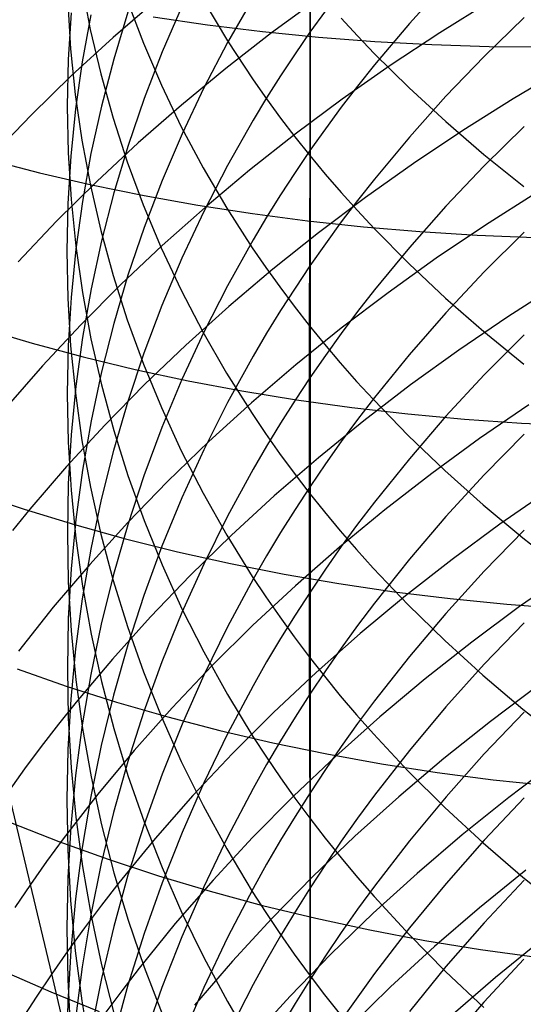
# Model space of a CAD drawing. Extents: x -383 to 1849, y -1185 to -529.
# Tile 471 of 656: x 438.68 to 442.73, y -1089.02 to -1081.11. Entities that reach past the tile are written whole.
import ezdxf

# ---------------------------------------------------------------- set-up
doc = ezdxf.new("R2010")
doc.units = 0
doc.layers.add('PREDEFINITO', color=7, linetype='CONTINUOUS')

msp = doc.modelspace()

# ---------------------------------------------------------------- linework, layer by layer
at = {"layer": 'PREDEFINITO'}
for p, q in [((441.0145, -1080.2364, 625.2765), (441.0143, -1081.2119, 624.0088)), ((439.1822, -1080.8331, 638.8597), (439.2505, -1081.1912, 639.1891)), ((441.014, -1080.8087, 646.5487), (441.0134, -1082.2033, 645.2654)), ((442.1059, -1080.8182, 621.83), (441.8118, -1081.1426, 622.0452)), ((440.5576, -1080.9343, 625.7802), (440.352, -1081.293, 626.0391)), ((441.0845, -1080.9391, 533.2132), (440.7064, -1081.2169, 533.0699)), ((439.0696, -1080.9766, 636.6041), (439.0922, -1081.3449, 636.9297)), ((439.7814, -1080.9533, 531.5343), (439.4348, -1081.253, 531.3628)), ((439.5473, -1080.9579, 641.4505), (439.6764, -1081.2992, 641.7771)), ((439.9868, -1081.001, 627.8516), (439.8269, -1081.3703, 628.1295)), ((440.1616, -1080.9612, 644.0288), (440.3517, -1081.2798, 644.346)), ((442.4604, -1080.9644, 534.8154), (442.0553, -1081.217, 534.6999)), ((439.096, -1081.0558, 634.3678), (439.0732, -1081.4307, 634.6863)), ((439.2537, -1081.0718, 632.1519), (439.185, -1081.4488, 632.4596)), ((439.5527, -1081.052, 629.9795), (439.4386, -1081.4275, 630.2739)), ((439.7559, -1081.089, 496.2539), (440.1919, -1081.1525, 496.037)), ((441.1379, -1081.0394, 623.8892), (441.0141, -1081.2119, 624.0086)), ((441.2649, -1081.0987, 646.8491), (441.3959, -1081.2413, 646.9968)), ((442.7336, -1081.0941, 620.1505), (442.4133, -1081.4058, 620.3485)), ((440.1919, -1081.1525, 496.037), (440.6339, -1081.2064, 495.8309)), ((441.8118, -1081.1426, 622.0452), (441.5315, -1081.4749, 622.2657)), ((439.4348, -1081.253, 531.3628), (439.1, -1081.5606, 531.1833)), ((439.2505, -1081.1912, 639.1891), (439.3339, -1081.5473, 639.5168)), ((440.7064, -1081.2169, 533.0699), (440.3385, -1081.5033, 532.9186)), ((440.6339, -1081.2064, 495.8309), (441.0814, -1081.2508, 495.636)), ((441.0141, -1081.2119, 624.0086), (440.8941, -1081.3862, 624.1293)), ((441.0143, -1081.2119, 624.0088), (441.0142, -1082.1629, 622.7223)), ((441.0814, -1081.2508, 495.636), (441.5341, -1081.2855, 495.4525)), ((441.3959, -1081.2413, 646.9968), (441.5305, -1081.3824, 647.1429)), ((442.0553, -1081.217, 534.6999), (441.659, -1081.4792, 534.5762)), ((439.6764, -1081.2992, 641.7771), (439.8208, -1081.6369, 642.1003)), ((440.352, -1081.293, 626.0391), (440.1617, -1081.6574, 626.3022)), ((440.3517, -1081.2798, 644.346), (440.5571, -1081.5932, 644.658)), ((441.5341, -1081.2855, 495.4525), (441.9916, -1081.3103, 495.2807)), ((441.9916, -1081.3103, 495.2807), (442.4532, -1081.3253, 495.121)), ((442.4532, -1081.3253, 495.121), (442.9187, -1081.3301, 494.9736)), ((439.0922, -1081.3449, 636.9297), (439.13, -1081.7124, 637.2546)), ((439.8269, -1081.3703, 628.1295), (439.6823, -1081.7441, 628.4107)), ((440.8941, -1081.3862, 624.1293), (440.778, -1081.5622, 624.2511)), ((441.5305, -1081.3824, 647.1429), (441.8103, -1081.6595, 647.4299)), ((442.4133, -1081.4058, 620.3485), (442.1059, -1081.726, 620.5519)), ((439.0732, -1081.4307, 634.6863), (439.0656, -1081.8061, 635.0052)), ((439.185, -1081.4488, 632.4596), (439.1315, -1081.8275, 632.7687)), ((439.4386, -1081.4275, 630.2739), (439.3396, -1081.806, 630.5706)), ((441.659, -1081.4792, 534.5762), (441.2722, -1081.7507, 534.4445)), ((441.5315, -1081.4749, 622.2657), (441.3966, -1081.6441, 622.3779)), ((439.1, -1081.5606, 531.1833), (438.7774, -1081.8757, 530.9959)), ((439.3339, -1081.5473, 639.5168), (439.4326, -1081.901, 639.8422)), ((440.3385, -1081.5033, 532.9186), (439.9815, -1081.7982, 532.7592)), ((440.778, -1081.5622, 624.2511), (440.6656, -1081.7399, 624.3741)), ((443.0579, -1081.5008, 536.1562), (442.6449, -1081.7457, 536.0517)), ((439.8208, -1081.6369, 642.1003), (439.9804, -1081.9707, 642.4198)), ((440.5571, -1081.5932, 644.658), (440.6654, -1081.7479, 644.8121)), ((441.3966, -1081.6441, 622.3779), (441.2654, -1081.8151, 622.4913)), ((439.13, -1081.7124, 637.2546), (439.183, -1082.0786, 637.5784)), ((440.1617, -1081.6574, 626.3022), (439.9866, -1082.0272, 626.5692)), ((441.8103, -1081.6595, 647.4299), (442.1039, -1081.93, 647.71)), ((442.1059, -1081.726, 620.5519), (441.8118, -1082.0545, 620.7606)), ((439.0656, -1081.8061, 635.0052), (439.0732, -1082.1814, 635.3241)), ((439.3396, -1081.806, 630.5706), (439.2559, -1082.1871, 630.8693)), ((439.6823, -1081.7441, 628.4107), (439.553, -1082.1218, 628.695)), ((439.9815, -1081.7982, 532.7592), (439.6357, -1082.1012, 532.5919)), ((440.6656, -1081.7399, 624.3741), (440.557, -1081.9193, 624.4983)), ((440.6654, -1081.7479, 644.8121), (440.7776, -1081.9012, 644.9647)), ((441.2722, -1081.7507, 534.4445), (440.8952, -1082.0313, 534.3047)), ((442.6449, -1081.7457, 536.0517), (442.2403, -1082.0005, 535.9392)), ((438.7774, -1081.8757, 530.9959), (438.4675, -1082.1981, 530.8007)), ((439.1315, -1081.8275, 632.7687), (439.0932, -1082.2075, 633.0788)), ((441.2654, -1081.8151, 622.4913), (441.1379, -1081.9881, 622.6061)), ((439.4326, -1081.901, 639.8422), (439.5465, -1082.2519, 640.165)), ((439.9804, -1081.9707, 642.4198), (440.1552, -1082.3001, 642.7351)), ((440.557, -1081.9193, 624.4983), (440.3513, -1082.2827, 624.7499)), ((440.7776, -1081.9012, 644.9647), (440.8936, -1082.053, 645.1158)), ((442.1039, -1081.93, 647.71), (442.4109, -1082.1936, 647.983)), ((442.7336, -1081.9689, 618.8667), (442.4133, -1082.2844, 619.0585)), ((439.9866, -1082.0272, 626.5692), (439.8268, -1082.4019, 626.8398)), ((440.8952, -1082.0313, 534.3047), (440.5285, -1082.3206, 534.1571)), ((441.1379, -1081.9881, 622.6061), (441.0141, -1082.1629, 622.722)), ((442.2403, -1082.0005, 535.9392), (441.8447, -1082.2651, 535.8188)), ((439.183, -1082.0786, 637.5784), (439.2513, -1082.4433, 637.9007)), ((439.6357, -1082.1012, 532.5919), (439.3018, -1082.4122, 532.4168)), ((439.553, -1082.1218, 628.695), (439.4389, -1082.5031, 628.9819)), ((440.8936, -1082.053, 645.1158), (441.0134, -1082.2033, 645.2654)), ((441.8118, -1082.0545, 620.7606), (441.5315, -1082.3912, 620.9745)), ((439.0932, -1082.2075, 633.0788), (439.0702, -1082.5883, 633.3897)), ((439.0732, -1082.1814, 635.3241), (439.096, -1082.5563, 635.6426)), ((439.2559, -1082.1871, 630.8693), (439.1874, -1082.5704, 631.1698)), ((441.0141, -1082.1629, 622.722), (440.8941, -1082.3395, 622.8392)), ((441.0134, -1082.2033, 645.2654), (441.0067, -1083.5663, 643.9468)), ((441.0134, -1082.2033, 645.2654), (441.1369, -1082.3521, 645.4135)), ((441.0142, -1082.1629, 622.7223), (441.0142, -1083.088, 621.4174)), ((442.4109, -1082.1936, 647.983), (442.7306, -1082.45, 648.2486)), ((438.4342, -1082.2358, 498.4501), (438.843, -1082.3408, 498.1962)), ((439.5465, -1082.2519, 640.165), (439.6757, -1082.5996, 640.4848)), ((440.3513, -1082.2827, 624.7499), (440.1608, -1082.652, 625.0055)), ((441.8447, -1082.2651, 535.8188), (441.4585, -1082.5391, 535.6905)), ((442.4133, -1082.2844, 619.0585), (442.1059, -1082.6086, 619.2556)), ((438.843, -1082.3408, 498.1962), (439.2596, -1082.4368, 497.9518)), ((440.1552, -1082.3001, 642.7351), (440.3452, -1082.6248, 643.0458)), ((440.5285, -1082.3206, 534.1571), (440.1727, -1082.6185, 534.0017)), ((440.8941, -1082.3395, 622.8392), (440.7779, -1082.5179, 622.9576)), ((441.1369, -1082.3521, 645.4135), (441.2642, -1082.4992, 645.56)), ((439.3018, -1082.4122, 532.4168), (438.9801, -1082.7308, 532.234)), ((439.2513, -1082.4433, 637.9007), (439.3348, -1082.8058, 638.2212)), ((439.2596, -1082.4368, 497.9518), (439.6835, -1082.5234, 497.7172)), ((439.8268, -1082.4019, 626.8398), (439.6822, -1082.7811, 627.1135)), ((441.5315, -1082.3912, 620.9745), (441.3966, -1082.5625, 621.0834)), ((439.4389, -1082.5031, 628.9819), (439.34, -1082.8874, 629.2711)), ((439.6835, -1082.5234, 497.7172), (440.1143, -1082.6007, 497.4927)), ((440.7779, -1082.5179, 622.9576), (440.6656, -1082.698, 623.077)), ((441.2642, -1082.4992, 645.56), (441.3952, -1082.6448, 645.7049)), ((442.8263, -1082.5041, 537.3021), (442.4222, -1082.7611, 537.1927)), ((439.0702, -1082.5883, 633.3897), (439.0623, -1082.9696, 633.7008)), ((439.096, -1082.5563, 635.6426), (439.1341, -1082.9304, 635.9605)), ((439.1874, -1082.5704, 631.1698), (439.1342, -1082.9554, 631.4716)), ((439.6757, -1082.5996, 640.4848), (439.82, -1082.9436, 640.8013)), ((440.1143, -1082.6007, 497.4927), (440.5515, -1082.6685, 497.2786)), ((441.4585, -1082.5391, 535.6905), (441.0822, -1082.8223, 535.5544)), ((441.3966, -1082.5625, 621.0834), (441.2654, -1082.7358, 621.1934)), ((440.1727, -1082.6185, 534.0017), (439.8282, -1082.9248, 533.8385)), ((440.1608, -1082.652, 625.0055), (439.9855, -1083.0268, 625.2649)), ((440.3452, -1082.6248, 643.0458), (440.5505, -1082.9443, 643.3516)), ((440.5515, -1082.6685, 497.2786), (440.9946, -1082.7266, 497.0751)), ((441.3952, -1082.6448, 645.7049), (441.5298, -1082.7887, 645.8482)), ((442.1059, -1082.6086, 619.2556), (441.8118, -1082.9412, 619.4578)), ((438.9801, -1082.7308, 532.234), (438.6711, -1083.057, 532.0436)), ((440.6656, -1082.698, 623.077), (440.557, -1082.8798, 623.1976)), ((440.9946, -1082.7266, 497.0751), (441.4433, -1082.7749, 496.8826)), ((441.2654, -1082.7358, 621.1934), (441.1379, -1082.9109, 621.3047)), ((442.4222, -1082.7611, 537.1927), (442.027, -1083.0279, 537.0756)), ((439.3348, -1082.8058, 638.2212), (439.4335, -1083.166, 638.5396)), ((439.6822, -1082.7811, 627.1135), (439.5528, -1083.1644, 627.3902)), ((441.0822, -1082.8223, 535.5544), (440.7164, -1083.1145, 535.4107)), ((441.4433, -1082.7749, 496.8826), (441.8971, -1082.8133, 496.7014)), ((441.5298, -1082.7887, 645.8482), (441.8097, -1083.0715, 646.1298)), ((441.8971, -1082.8133, 496.7014), (442.3555, -1082.8417, 496.5318)), ((442.3555, -1082.8417, 496.5318), (442.8182, -1082.8598, 496.374)), ((442.733, -1082.8178, 617.5654), (442.4128, -1083.1372, 617.751)), ((439.34, -1082.8874, 629.2711), (439.2563, -1083.2744, 629.5623)), ((440.557, -1082.8798, 623.1976), (440.3513, -1083.2481, 623.442)), ((441.1379, -1082.9109, 621.3047), (441.0141, -1083.088, 621.4172)), ((439.0623, -1082.9696, 633.7008), (439.0697, -1083.3509, 634.012)), ((439.1342, -1082.9554, 631.4716), (439.0962, -1083.3417, 631.7745)), ((439.1341, -1082.9304, 635.9605), (439.1873, -1083.3032, 636.2772)), ((439.8282, -1082.9248, 533.8385), (439.4955, -1083.2392, 533.6678)), ((439.82, -1082.9436, 640.8013), (439.9796, -1083.2836, 641.1141)), ((440.5505, -1082.9443, 643.3516), (440.6588, -1083.102, 643.5025)), ((441.8118, -1082.9412, 619.4578), (441.5315, -1083.2821, 619.665)), ((439.9855, -1083.0268, 625.2649), (439.8255, -1083.4065, 625.5278)), ((442.027, -1083.0279, 537.0756), (441.6413, -1083.3042, 536.9508)), ((441.8097, -1083.0715, 646.1298), (442.1033, -1083.3474, 646.4045)), ((440.7164, -1083.1145, 535.4107), (440.3613, -1083.4153, 535.2594)), ((440.6588, -1083.102, 643.5025), (440.771, -1083.2583, 643.652)), ((441.0141, -1083.088, 621.4172), (440.8941, -1083.2669, 621.5309)), ((441.0142, -1083.088, 621.4174), (441.0142, -1083.9875, 620.0941)), ((442.4128, -1083.1372, 617.751), (442.1055, -1083.4653, 617.9417)), ((439.4335, -1083.166, 638.5396), (439.5474, -1083.5232, 638.8554)), ((439.5528, -1083.1644, 627.3902), (439.4386, -1083.5512, 627.6695)), ((443.0072, -1083.2376, 538.5668), (442.603, -1083.4967, 538.4606)), ((439.4955, -1083.2392, 533.6678), (439.1751, -1083.5614, 533.4896)), ((439.1873, -1083.3032, 636.2772), (439.2558, -1083.6744, 636.5926)), ((439.2563, -1083.2744, 629.5623), (439.1878, -1083.6636, 629.8552)), ((439.9796, -1083.2836, 641.1141), (440.1544, -1083.6192, 641.4228)), ((440.3513, -1083.2481, 623.442), (440.1607, -1083.6224, 623.6902)), ((440.771, -1083.2583, 643.652), (440.8869, -1083.413, 643.8002)), ((440.8941, -1083.2669, 621.5309), (440.7779, -1083.4476, 621.6457)), ((441.6413, -1083.3042, 536.9508), (441.2655, -1083.59, 536.8186)), ((441.5315, -1083.2821, 619.665), (441.3966, -1083.4555, 619.7704)), ((439.0697, -1083.3509, 634.012), (439.0924, -1083.7317, 634.3229)), ((439.0962, -1083.3417, 631.7745), (439.0733, -1083.7289, 632.078)), ((442.1033, -1083.3474, 646.4045), (442.4102, -1083.6163, 646.6722)), ((439.8255, -1083.4065, 625.5278), (439.6806, -1083.7907, 625.7938)), ((440.3613, -1083.4153, 535.2594), (440.0177, -1083.7247, 535.1007)), ((440.7779, -1083.4476, 621.6457), (440.6656, -1083.63, 621.7616)), ((440.8869, -1083.413, 643.8002), (441.0067, -1083.5663, 643.9468)), ((441.3966, -1083.4555, 619.7704), (441.2654, -1083.6309, 619.8771)), ((442.1055, -1083.4653, 617.9417), (441.8115, -1083.802, 618.1374)), ((439.4386, -1083.5512, 627.6695), (439.3397, -1083.9411, 627.951)), ((439.5474, -1083.5232, 638.8554), (439.6766, -1083.8771, 639.1683)), ((442.603, -1083.4967, 538.4606), (442.2078, -1083.7657, 538.347)), ((438.3813, -1083.591, 499.9597), (438.7831, -1083.7099, 499.7006)), ((439.1751, -1083.5614, 533.4896), (438.8674, -1083.8912, 533.304)), ((440.1607, -1083.6224, 623.6902), (439.9854, -1084.0021, 623.9422)), ((440.1544, -1083.6192, 641.4228), (440.3444, -1083.9499, 641.727)), ((440.6656, -1083.63, 621.7616), (440.557, -1083.8142, 621.8786)), ((441.2655, -1083.59, 536.8186), (440.9001, -1083.8848, 536.6789)), ((441.0067, -1083.5663, 643.9468), (441.1302, -1083.718, 644.092)), ((441.0067, -1083.5663, 643.9468), (441.0069, -1086.2282, 641.2468)), ((441.2654, -1083.6309, 619.8771), (441.1379, -1083.8082, 619.9849)), ((442.4102, -1083.6163, 646.6722), (442.73, -1083.8781, 646.9328)), ((438.7831, -1083.7099, 499.7006), (439.193, -1083.8197, 499.4506)), ((439.1878, -1083.6636, 629.8552), (439.1346, -1084.0546, 630.1494)), ((439.2558, -1083.6744, 636.5926), (439.3395, -1084.0434, 636.9061)), ((442.7333, -1083.6424, 616.2479), (442.4131, -1083.9652, 616.4272)), ((439.0733, -1083.7289, 632.078), (439.0657, -1084.1166, 632.3819)), ((439.0924, -1083.7317, 634.3229), (439.1302, -1084.1118, 634.633)), ((439.6806, -1083.7907, 625.7938), (439.551, -1084.179, 626.0625)), ((440.0177, -1083.7247, 535.1007), (439.6858, -1084.0423, 534.9345)), ((441.1302, -1083.718, 644.092), (441.2575, -1083.868, 644.2356)), ((442.2078, -1083.7657, 538.347), (441.8221, -1084.0444, 538.226)), ((439.193, -1083.8197, 499.4506), (439.6106, -1083.9202, 499.21)), ((440.557, -1083.8142, 621.8786), (440.3513, -1084.1872, 622.1156)), ((441.1379, -1083.8082, 619.9849), (441.0141, -1083.9875, 620.0938)), ((441.2575, -1083.868, 644.2356), (441.3885, -1084.0164, 644.3776)), ((441.8115, -1083.802, 618.1374), (441.5313, -1084.1471, 618.338)), ((438.8674, -1083.8912, 533.304), (438.573, -1084.2284, 533.1111)), ((439.3397, -1083.9411, 627.951), (439.256, -1084.3338, 628.2345)), ((439.6106, -1083.9202, 499.21), (440.0355, -1084.0112, 498.979)), ((439.6766, -1083.8771, 639.1683), (439.821, -1084.2274, 639.4779)), ((440.3444, -1083.9499, 641.727), (440.5497, -1084.2754, 642.0265)), ((440.9001, -1083.8848, 536.6789), (440.5456, -1084.1884, 536.5319)), ((439.9854, -1084.0021, 623.9422), (439.8254, -1084.3869, 624.1974)), ((440.0355, -1084.0112, 498.979), (440.4672, -1084.0927, 498.7579)), ((441.0141, -1083.9875, 620.0938), (440.8941, -1084.1686, 620.204)), ((441.0142, -1083.9875, 620.0941), (441.0144, -1084.8612, 618.7534)), ((441.3885, -1084.0164, 644.3776), (441.5231, -1084.1632, 644.5181)), ((442.4131, -1083.9652, 616.4272), (442.1058, -1084.297, 616.6114)), ((439.1346, -1084.0546, 630.1494), (439.0966, -1084.4469, 630.4446)), ((439.3395, -1084.0434, 636.9061), (439.4384, -1084.4099, 637.2175)), ((439.6858, -1084.0423, 534.9345), (439.3663, -1084.3679, 534.7611)), ((440.4672, -1084.0927, 498.7579), (440.9053, -1084.1645, 498.547)), ((441.8221, -1084.0444, 538.226), (441.4464, -1084.3326, 538.0977)), ((439.0657, -1084.1166, 632.3819), (439.0734, -1084.5042, 632.6857)), ((439.1302, -1084.1118, 634.633), (439.1832, -1084.4905, 634.9421)), ((439.551, -1084.179, 626.0625), (439.4366, -1084.5709, 626.3338)), ((440.3513, -1084.1872, 622.1156), (440.1607, -1084.5663, 622.3564)), ((440.8941, -1084.1686, 620.204), (440.778, -1084.3516, 620.3152)), ((440.9053, -1084.1645, 498.547), (441.3494, -1084.2264, 498.3467)), ((441.5313, -1084.1471, 618.338), (441.3965, -1084.3226, 618.4401)), ((441.5231, -1084.1632, 644.5181), (441.8029, -1084.4516, 644.7941)), ((439.821, -1084.2274, 639.4779), (439.9806, -1084.5735, 639.7839)), ((440.5456, -1084.1884, 536.5319), (440.2025, -1084.5007, 536.3777)), ((441.3494, -1084.2264, 498.3467), (441.7989, -1084.2783, 498.1571)), ((442.771, -1084.2052, 539.7456), (442.3763, -1084.4764, 539.6353)), ((439.256, -1084.3338, 628.2345), (439.1875, -1084.7286, 628.5196)), ((440.5497, -1084.2754, 642.0265), (440.658, -1084.436, 642.1742)), ((441.4464, -1084.3326, 538.0977), (441.0811, -1084.63, 537.9622)), ((441.3965, -1084.3226, 618.4401), (441.2654, -1084.5002, 618.5433)), ((441.7989, -1084.2783, 498.1571), (442.2534, -1084.3201, 497.9787)), ((442.1058, -1084.297, 616.6114), (441.8117, -1084.6374, 616.8004)), ((442.2534, -1084.3201, 497.9787), (442.7126, -1084.3517, 497.8117)), ((439.3663, -1084.3679, 534.7611), (439.0595, -1084.7012, 534.5804)), ((439.4384, -1084.4099, 637.2175), (439.5525, -1084.7735, 637.5264)), ((439.8254, -1084.3869, 624.1974), (439.6805, -1084.7763, 624.4557)), ((440.778, -1084.3516, 620.3152), (440.6656, -1084.5363, 620.4274)), ((442.7126, -1084.3517, 497.8117), (443.1759, -1084.3728, 497.6564)), ((439.0966, -1084.4469, 630.4446), (439.0738, -1084.8401, 630.7404)), ((439.1832, -1084.4905, 634.9421), (439.2515, -1084.8675, 635.2499)), ((440.2025, -1084.5007, 536.3777), (439.8712, -1084.8213, 536.2163)), ((440.658, -1084.436, 642.1742), (440.7701, -1084.5952, 642.3207)), ((441.2654, -1084.5002, 618.5433), (441.138, -1084.6798, 618.6477)), ((441.8029, -1084.4516, 644.7941), (442.0966, -1084.7331, 645.0635)), ((442.3763, -1084.4764, 539.6353), (441.9912, -1084.7575, 539.518)), ((442.7336, -1084.4402, 614.9146), (442.4133, -1084.7664, 615.0875)), ((439.0734, -1084.5042, 632.6857), (439.0962, -1084.8914, 632.9893)), ((439.4366, -1084.5709, 626.3338), (439.3374, -1084.966, 626.6073)), ((439.9806, -1084.5735, 639.7839), (440.1554, -1084.9152, 640.0859)), ((440.1607, -1084.5663, 622.3564), (439.9854, -1084.951, 622.6008)), ((440.6656, -1084.5363, 620.4274), (440.557, -1084.7227, 620.5408)), ((441.0811, -1084.63, 537.9622), (440.7267, -1084.9364, 537.8196)), ((440.7701, -1084.5952, 642.3207), (440.8861, -1084.7529, 642.4657)), ((441.8117, -1084.6374, 616.8004), (441.5315, -1084.9863, 616.9941)), ((439.0595, -1084.7012, 534.5804), (438.766, -1085.0421, 534.3927)), ((439.1875, -1084.7286, 628.5196), (439.1343, -1085.1253, 628.806)), ((440.557, -1084.7227, 620.5408), (440.3513, -1085.1004, 620.7704)), ((441.138, -1084.6798, 618.6477), (441.0143, -1084.8612, 618.7532)), ((442.0966, -1084.7331, 645.0635), (442.4036, -1085.0075, 645.3261)), ((439.6805, -1084.7763, 624.4557), (439.5509, -1085.1698, 624.7168)), ((439.5525, -1084.7735, 637.5264), (439.6818, -1085.1337, 637.8324)), ((440.8861, -1084.7529, 642.4657), (441.0058, -1084.909, 642.6094)), ((441.9912, -1084.7575, 539.518), (441.616, -1085.0482, 539.3935)), ((442.4133, -1084.7664, 615.0875), (442.1059, -1085.1017, 615.2651)), ((439.0738, -1084.8401, 630.7404), (439.0663, -1085.2337, 631.0366)), ((439.0962, -1084.8914, 632.9893), (439.1343, -1085.2777, 633.2921)), ((439.2515, -1084.8675, 635.2499), (439.335, -1085.2425, 635.5559)), ((439.8712, -1084.8213, 536.2163), (439.5523, -1085.1501, 536.0478)), ((441.0143, -1084.8612, 618.7532), (440.8944, -1085.0446, 618.8598)), ((441.0144, -1084.8612, 618.7534), (441.0145, -1085.7084, 617.3953)), ((442.9332, -1084.8901, 541.0435), (442.539, -1085.1634, 540.9367)), ((438.3264, -1084.9098, 501.4937), (438.72, -1085.0425, 501.2306)), ((439.3374, -1084.966, 626.6073), (439.2535, -1085.3638, 626.8827)), ((439.9854, -1084.951, 622.6008), (439.8254, -1085.3407, 622.8484)), ((440.1554, -1084.9152, 640.0859), (440.3454, -1085.2519, 640.3836)), ((440.7267, -1084.9364, 537.8196), (440.3837, -1085.2515, 537.6699)), ((441.0058, -1084.909, 642.6094), (441.1294, -1085.0635, 642.7515)), ((438.766, -1085.0421, 534.3927), (438.6244, -1085.2152, 534.2962)), ((438.72, -1085.0425, 501.2306), (439.1221, -1085.166, 500.9761)), ((440.8944, -1085.0446, 618.8598), (440.7783, -1085.2299, 618.9675)), ((441.616, -1085.0482, 539.3935), (441.2514, -1085.3483, 539.2621)), ((441.5315, -1084.9863, 616.9941), (441.3967, -1085.1638, 617.0927)), ((442.4036, -1085.0075, 645.3261), (442.7234, -1085.2745, 645.5816)), ((439.1343, -1085.1253, 628.806), (439.0963, -1085.5233, 629.0933)), ((439.6818, -1085.1337, 637.8324), (439.8264, -1085.4902, 638.1353)), ((440.3513, -1085.1004, 620.7704), (440.1608, -1085.4842, 621.0037)), ((441.1294, -1085.0635, 642.7515), (441.2567, -1085.2163, 642.8921)), ((442.1059, -1085.1017, 615.2651), (441.8118, -1085.4457, 615.4473)), ((439.1221, -1085.166, 500.9761), (439.5324, -1085.2802, 500.7305)), ((439.5523, -1085.1501, 536.0478), (439.2462, -1085.4866, 535.8723)), ((439.5509, -1085.1698, 624.7168), (439.4365, -1085.567, 624.9803)), ((441.3967, -1085.1638, 617.0927), (441.2655, -1085.3433, 617.1924)), ((442.539, -1085.1634, 540.9367), (442.1544, -1085.4467, 540.8231)), ((442.7334, -1085.2114, 613.5657), (442.4131, -1085.5411, 613.7321)), ((439.0663, -1085.2337, 631.0366), (439.0739, -1085.6273, 631.3328)), ((439.1343, -1085.2777, 633.2921), (439.1875, -1085.6628, 633.5939)), ((439.335, -1085.2425, 635.5559), (439.4337, -1085.6149, 635.8598)), ((439.5324, -1085.2802, 500.7305), (439.9503, -1085.3849, 500.4942)), ((440.3837, -1085.2515, 537.6699), (440.0527, -1085.5752, 537.5133)), ((440.3454, -1085.2519, 640.3836), (440.5507, -1085.5832, 640.6765)), ((440.7783, -1085.2299, 618.9675), (440.666, -1085.4169, 619.0762)), ((441.2567, -1085.2163, 642.8921), (441.3876, -1085.3675, 643.0312)), ((442.7234, -1085.2745, 645.5816), (443.0556, -1085.534, 645.83)), ((439.2535, -1085.3638, 626.8827), (439.1848, -1085.7639, 627.1596)), ((439.8254, -1085.3407, 622.8484), (439.6805, -1085.7351, 623.099)), ((441.2514, -1085.3483, 539.2621), (440.8977, -1085.6575, 539.1237)), ((441.2655, -1085.3433, 617.1924), (441.1381, -1085.5249, 617.2932)), ((441.3876, -1085.3675, 643.0312), (441.5222, -1085.517, 643.1687)), ((439.9503, -1085.3849, 500.4942), (440.3756, -1085.48, 500.2673)), ((440.666, -1085.4169, 619.0762), (440.5575, -1085.6056, 619.1859)), ((441.8118, -1085.4457, 615.4473), (441.5315, -1085.7982, 615.634)), ((442.1544, -1085.4467, 540.8231), (441.7799, -1085.7397, 540.7025)), ((439.2462, -1085.4866, 535.8723), (438.9533, -1085.8308, 535.69)), ((439.0963, -1085.5233, 629.0933), (439.0734, -1085.9222, 629.3813)), ((439.8264, -1085.4902, 638.1353), (439.9861, -1085.8424, 638.4345)), ((440.1608, -1085.4842, 621.0037), (439.9855, -1085.8736, 621.2404)), ((440.3756, -1085.48, 500.2673), (440.8075, -1085.5653, 500.0502)), ((441.1381, -1085.5249, 617.2932), (441.0144, -1085.7084, 617.395)), ((441.5222, -1085.517, 643.1687), (441.8021, -1085.8109, 643.439)), ((439.4365, -1085.567, 624.9803), (439.3373, -1085.9674, 625.2459)), ((440.0527, -1085.5752, 537.5133), (439.734, -1085.907, 537.3499)), ((440.5575, -1085.6056, 619.1859), (440.352, -1085.9881, 619.4083)), ((440.5507, -1085.5832, 640.6765), (440.659, -1085.7467, 640.8211)), ((440.8075, -1085.5653, 500.0502), (441.2459, -1085.6407, 499.8432)), ((442.4131, -1085.5411, 613.7321), (442.1058, -1085.8799, 613.9031)), ((443.0907, -1085.5503, 542.3546), (442.697, -1085.8256, 542.2514)), ((439.0739, -1085.6273, 631.3328), (439.0968, -1086.0205, 631.6287)), ((439.1875, -1085.6628, 633.5939), (439.256, -1086.0461, 633.8944)), ((439.4337, -1085.6149, 635.8598), (439.5477, -1085.9843, 636.1613)), ((440.8977, -1085.6575, 539.1237), (440.5555, -1085.9756, 538.9786)), ((441.2459, -1085.6407, 499.8432), (441.6902, -1085.706, 499.6465)), ((439.1848, -1085.7639, 627.1596), (439.1313, -1086.1658, 627.4378)), ((439.6805, -1085.7351, 623.099), (439.5509, -1086.1337, 623.3523)), ((440.659, -1085.7467, 640.8211), (440.7712, -1085.9088, 640.9644)), ((441.0144, -1085.7084, 617.395), (440.8945, -1085.8938, 617.498)), ((441.0145, -1085.7084, 617.3953), (441.0143, -1086.5277, 616.0207)), ((441.7799, -1085.7397, 540.7025), (441.4158, -1086.0423, 540.5753)), ((441.6902, -1085.706, 499.6465), (442.1399, -1085.7612, 499.4605)), ((442.1399, -1085.7612, 499.4605), (442.5947, -1085.806, 499.2854)), ((438.9533, -1085.8308, 535.69), (438.812, -1086.0057, 535.5963)), ((439.9861, -1085.8424, 638.4345), (440.161, -1086.19, 638.7298)), ((441.5315, -1085.7982, 615.634), (441.3966, -1085.9775, 615.729)), ((441.8021, -1085.8109, 643.439), (442.0958, -1086.0976, 643.7029)), ((442.697, -1085.8256, 542.2514), (442.3129, -1086.1111, 542.1415)), ((442.5947, -1085.806, 499.2854), (443.054, -1085.8404, 499.1215)), ((439.0734, -1085.9222, 629.3813), (439.0659, -1086.3216, 629.6696)), ((439.734, -1085.907, 537.3499), (439.4282, -1086.2469, 537.1797)), ((439.9855, -1085.8736, 621.2404), (439.8255, -1086.2682, 621.4803)), ((440.7712, -1085.9088, 640.9644), (440.8871, -1086.0693, 641.1063)), ((440.8945, -1085.8938, 617.498), (440.7783, -1086.0811, 617.602)), ((442.1058, -1085.8799, 613.9031), (441.8117, -1086.2275, 614.0785)), ((438.812, -1086.0057, 535.5963), (438.6742, -1086.1824, 535.5009)), ((439.3373, -1085.9674, 625.2459), (439.2533, -1086.3705, 625.5133)), ((439.5477, -1085.9843, 636.1613), (439.6768, -1086.3503, 636.46)), ((440.352, -1085.9881, 619.4083), (440.1617, -1086.3767, 619.6342)), ((440.5555, -1085.9756, 538.9786), (440.2252, -1086.3024, 538.8267)), ((441.3966, -1085.9775, 615.729), (441.2654, -1086.1589, 615.8251)), ((442.7334, -1085.9555, 612.2031), (442.4132, -1086.2884, 612.3629)), ((439.0968, -1086.0205, 631.6287), (439.1349, -1086.4127, 631.9239)), ((439.256, -1086.0461, 633.8944), (439.3397, -1086.4272, 634.1932)), ((440.7783, -1086.0811, 617.602), (440.6661, -1086.2702, 617.707)), ((440.8871, -1086.0693, 641.1063), (441.0069, -1086.2282, 641.2468)), ((441.4158, -1086.0423, 540.5753), (441.0628, -1086.3542, 540.4413)), ((439.5509, -1086.1337, 623.3523), (439.4365, -1086.536, 623.6079)), ((441.2654, -1086.1589, 615.8251), (441.1379, -1086.3423, 615.9222)), ((442.3129, -1086.1111, 542.1415), (441.9388, -1086.4064, 542.025)), ((442.0958, -1086.0976, 643.7029), (442.4027, -1086.3771, 643.96)), ((439.1313, -1086.1658, 627.4378), (439.093, -1086.569, 627.717)), ((440.161, -1086.19, 638.7298), (440.3512, -1086.5325, 639.0209)), ((441.0069, -1086.2282, 641.2468), (441.1304, -1086.3855, 641.3858)), ((441.0069, -1086.2282, 641.2468), (441.0128, -1087.5257, 639.8646)), ((441.8117, -1086.2275, 614.0785), (441.5315, -1086.5837, 614.2583)), ((439.0659, -1086.3216, 629.6696), (439.0735, -1086.7209, 629.958)), ((439.4282, -1086.2469, 537.1797), (439.1357, -1086.5945, 537.0028)), ((439.8255, -1086.2682, 621.4803), (439.6806, -1086.6676, 621.7231)), ((440.2252, -1086.3024, 538.8267), (439.9074, -1086.6375, 538.6681)), ((440.6661, -1086.2702, 617.707), (440.5576, -1086.461, 617.813)), ((442.4132, -1086.2884, 612.3629), (442.1058, -1086.6304, 612.5272)), ((438.6622, -1086.3263, 502.7938), (439.057, -1086.464, 502.535)), ((439.2533, -1086.3705, 625.5133), (439.1846, -1086.776, 625.7823)), ((439.6768, -1086.3503, 636.46), (439.8212, -1086.7124, 636.7556)), ((440.1617, -1086.3767, 619.6342), (439.9867, -1086.7711, 619.8634)), ((441.0628, -1086.3542, 540.4413), (440.7212, -1086.6751, 540.3008)), ((441.1379, -1086.3423, 615.9222), (441.0141, -1086.5277, 616.0204)), ((441.1304, -1086.3855, 641.3858), (441.2577, -1086.5411, 641.5234)), ((442.4027, -1086.3771, 643.96), (442.7226, -1086.6492, 644.2102)), ((439.057, -1086.464, 502.535), (439.4603, -1086.5923, 502.2847)), ((439.1349, -1086.4127, 631.9239), (439.1882, -1086.8037, 632.2181)), ((439.3397, -1086.4272, 634.1932), (439.4386, -1086.8057, 634.4899)), ((440.5576, -1086.461, 617.813), (440.352, -1086.8477, 618.0277)), ((441.9388, -1086.4064, 542.025), (441.5753, -1086.7114, 541.902)), ((442.847, -1086.46, 543.5793), (442.4634, -1086.7476, 543.4732)), ((439.4365, -1086.536, 623.6079), (439.3373, -1086.9415, 623.8655)), ((440.3512, -1086.5325, 639.0209), (440.5565, -1086.8696, 639.3072)), ((441.0141, -1086.5277, 616.0204), (440.8942, -1086.715, 616.1197)), ((441.0143, -1086.5277, 616.0207), (441.0145, -1087.3211, 614.6307)), ((441.2577, -1086.5411, 641.5234), (441.3887, -1086.695, 641.6594)), ((439.1357, -1086.5945, 537.0028), (438.9946, -1086.7711, 536.9119)), ((439.093, -1086.569, 627.717), (439.0699, -1086.9732, 627.9967)), ((439.4603, -1086.5923, 502.2847), (439.8716, -1086.711, 502.0432)), ((439.9074, -1086.6375, 538.6681), (439.6025, -1086.9808, 538.503)), ((441.5315, -1086.5837, 614.2583), (441.3967, -1086.765, 614.3498)), ((442.1058, -1086.6304, 612.5272), (441.8117, -1086.9814, 612.6957)), ((439.6806, -1086.6676, 621.7231), (439.551, -1087.0711, 621.9684)), ((439.8212, -1086.7124, 636.7556), (439.9808, -1087.0704, 637.0478)), ((439.8716, -1086.711, 502.0432), (440.2907, -1086.8202, 501.8107)), ((440.7212, -1086.6751, 540.3008), (440.3917, -1087.0047, 540.1537)), ((440.8942, -1086.715, 616.1197), (440.778, -1086.9042, 616.2199)), ((441.5753, -1086.7114, 541.902), (441.2227, -1087.0257, 541.7725)), ((441.3887, -1086.695, 641.6594), (441.5233, -1086.8472, 641.794)), ((442.734, -1086.6731, 610.8263), (442.4137, -1087.0089, 610.9794)), ((442.7226, -1086.6492, 644.2102), (443.0548, -1086.9135, 644.4534)), ((438.9946, -1086.7711, 536.9119), (438.857, -1086.9496, 536.8193)), ((439.0735, -1086.7209, 629.958), (439.0963, -1087.1198, 630.246)), ((439.1846, -1086.776, 625.7823), (439.131, -1087.1833, 626.0525)), ((439.9867, -1086.7711, 619.8634), (439.8269, -1087.1707, 620.0958)), ((441.3967, -1086.765, 614.3498), (441.2656, -1086.9483, 614.4424)), ((442.4634, -1086.7476, 543.4732), (442.0899, -1087.0452, 543.3607)), ((439.1882, -1086.8037, 632.2181), (439.2567, -1087.1929, 632.5109)), ((439.4386, -1086.8057, 634.4899), (439.5527, -1087.1812, 634.7842)), ((440.352, -1086.8477, 618.0277), (440.1617, -1087.2407, 618.2459)), ((440.2907, -1086.8202, 501.8107), (440.7169, -1086.9195, 501.5876)), ((440.5565, -1086.8696, 639.3072), (440.6649, -1087.036, 639.4486)), ((441.5233, -1086.8472, 641.794), (441.8031, -1087.1463, 642.0584)), ((438.857, -1086.9496, 536.8193), (438.723, -1087.1299, 536.7251)), ((439.3373, -1086.9415, 623.8655), (439.2533, -1087.3499, 624.125)), ((440.778, -1086.9042, 616.2199), (440.6656, -1087.0952, 616.3211)), ((440.7169, -1086.9195, 501.5876), (441.1498, -1087.0089, 501.3741)), ((441.2656, -1086.9483, 614.4424), (441.1381, -1087.1337, 614.5359)), ((439.0699, -1086.9732, 627.9967), (439.062, -1087.3778, 628.2768)), ((439.6025, -1086.9808, 538.503), (439.3109, -1087.332, 538.3314)), ((440.3917, -1087.0047, 540.1537), (440.0746, -1087.3429, 540.0003)), ((441.2227, -1087.0257, 541.7725), (440.8817, -1087.3492, 541.6368)), ((441.1498, -1087.0089, 501.3741), (441.5891, -1087.0882, 501.1705)), ((441.8117, -1086.9814, 612.6957), (441.5315, -1087.3411, 612.8685)), ((442.4137, -1087.0089, 610.9794), (442.1062, -1087.354, 611.1368)), ((439.551, -1087.0711, 621.9684), (439.4366, -1087.4784, 622.216)), ((439.9808, -1087.0704, 637.0478), (440.1556, -1087.4236, 637.3361)), ((440.6656, -1087.0952, 616.3211), (440.557, -1087.288, 616.4232)), ((440.6649, -1087.036, 639.4486), (440.7771, -1087.2008, 639.5886)), ((441.5891, -1087.0882, 501.1705), (442.0343, -1087.1572, 500.977)), ((442.0899, -1087.0452, 543.3607), (441.727, -1087.3526, 543.2419)), ((442.9923, -1087.0702, 544.919), (442.6092, -1087.3597, 544.8167)), ((438.723, -1087.1299, 536.7251), (438.5927, -1087.312, 536.6293)), ((439.131, -1087.1833, 626.0525), (439.0927, -1087.5919, 626.3236)), ((439.0963, -1087.1198, 630.246), (439.1344, -1087.5179, 630.5333)), ((439.2567, -1087.1929, 632.5109), (439.3405, -1087.5799, 632.8021)), ((439.5527, -1087.1812, 634.7842), (439.6821, -1087.5532, 635.0758)), ((439.8269, -1087.1707, 620.0958), (439.6823, -1087.5751, 620.3308)), ((441.1381, -1087.1337, 614.5359), (441.0144, -1087.3211, 614.6305)), ((441.8031, -1087.1463, 642.0584), (442.0968, -1087.4382, 642.3165)), ((442.0343, -1087.1572, 500.977), (442.4849, -1087.2159, 500.7941)), ((440.1617, -1087.2407, 618.2459), (439.9866, -1087.6395, 618.4673)), ((440.7771, -1087.2008, 639.5886), (440.893, -1087.3641, 639.7273)), ((442.4849, -1087.2159, 500.7941), (442.9404, -1087.264, 500.6219)), ((438.77, -1088.0571, 537.9692), (438.5927, -1087.312, 536.6294)), ((439.3109, -1087.332, 538.3314), (439.1703, -1087.5105, 538.2432)), ((439.2533, -1087.3499, 624.125), (439.1846, -1087.7605, 624.3859)), ((440.0746, -1087.3429, 540.0003), (439.7704, -1087.6893, 539.8405)), ((440.557, -1087.288, 616.4232), (440.3513, -1087.6786, 616.6301)), ((440.8817, -1087.3492, 541.6368), (440.5527, -1087.6815, 541.4947)), ((441.0144, -1087.3211, 614.6305), (440.8945, -1087.5104, 614.7261)), ((441.0145, -1087.3211, 614.6307), (441.0145, -1088.0857, 613.2262)), ((441.5315, -1087.3411, 612.8685), (441.3967, -1087.5242, 612.9564)), ((439.062, -1087.3778, 628.2768), (439.0694, -1087.7825, 628.5569)), ((440.1556, -1087.4236, 637.3361), (440.3457, -1087.7718, 637.6203)), ((440.893, -1087.3641, 639.7273), (441.0128, -1087.5257, 639.8646)), ((441.727, -1087.3526, 543.2419), (441.3752, -1087.6695, 543.117)), ((442.1062, -1087.354, 611.1368), (441.8121, -1087.7081, 611.2983)), ((442.6092, -1087.3597, 544.8167), (442.2361, -1087.6594, 544.7084)), ((442.7341, -1087.3629, 609.4345), (442.4138, -1087.7017, 609.581)), ((439.4366, -1087.4784, 622.216), (439.3374, -1087.889, 622.4656)), ((442.0968, -1087.4382, 642.3165), (442.4038, -1087.7227, 642.568)), ((438.6088, -1087.56, 504.3898), (438.9966, -1087.7122, 504.127)), ((439.1703, -1087.5105, 538.2432), (439.0333, -1087.6909, 538.1535)), ((439.1344, -1087.5179, 630.5333), (439.1877, -1087.9145, 630.8197)), ((439.3405, -1087.5799, 632.8021), (439.4394, -1087.9642, 633.0914)), ((439.6823, -1087.5751, 620.3308), (439.5529, -1087.9838, 620.5684)), ((439.6821, -1087.5532, 635.0758), (439.8266, -1087.9213, 635.3644)), ((440.8945, -1087.5104, 614.7261), (440.7784, -1087.7016, 614.8226)), ((441.0128, -1087.5257, 639.8646), (441.1364, -1087.6857, 640.0005)), ((441.0128, -1087.5257, 639.8646), (441.0131, -1090.0234, 637.0123)), ((441.3967, -1087.5242, 612.9564), (441.2656, -1087.7093, 613.0453)), ((439.0927, -1087.5919, 626.3236), (439.0696, -1088.0015, 626.5953)), ((439.9866, -1087.6395, 618.4673), (439.8268, -1088.0435, 618.6917)), ((442.2361, -1087.6594, 544.7084), (441.8736, -1087.969, 544.5939)), ((439.0333, -1087.6909, 538.1535), (438.8998, -1087.8731, 538.0621)), ((438.9966, -1087.7122, 504.127), (439.3932, -1087.8549, 503.8722)), ((439.7704, -1087.6893, 539.8405), (439.4797, -1088.0438, 539.6744)), ((440.3513, -1087.6786, 616.6301), (440.1608, -1088.0755, 616.8403)), ((440.5527, -1087.6815, 541.4947), (440.2362, -1088.0225, 541.3465)), ((440.7784, -1087.7016, 614.8226), (440.6661, -1087.8947, 614.92)), ((441.3752, -1087.6695, 543.117), (441.0348, -1087.9956, 542.9859)), ((441.1364, -1087.6857, 640.0005), (441.2637, -1087.844, 640.135)), ((441.2656, -1087.7093, 613.0453), (441.1381, -1087.8965, 613.1352)), ((441.8121, -1087.7081, 611.2983), (441.5317, -1088.071, 611.4638)), ((442.4138, -1087.7017, 609.581), (442.1063, -1088.0498, 609.7315)), ((442.4038, -1087.7227, 642.568), (442.7236, -1087.9996, 642.8129)), ((439.0694, -1087.7825, 628.5569), (439.092, -1088.1866, 628.8367)), ((439.1846, -1087.7605, 624.3859), (439.131, -1088.1731, 624.648)), ((440.3457, -1087.7718, 637.6203), (440.5509, -1088.1144, 637.8999)), ((438.8998, -1087.8731, 538.0621), (438.77, -1088.0571, 537.9692)), ((439.3374, -1087.889, 622.4656), (439.2535, -1088.3024, 622.7169)), ((439.3932, -1087.8549, 503.8722), (439.7984, -1087.9882, 503.6257)), ((440.6661, -1087.8947, 614.92), (440.5576, -1088.0896, 615.0184)), ((441.1381, -1087.8965, 613.1352), (441.0144, -1088.0857, 613.226)), ((441.2637, -1087.844, 640.135), (441.3946, -1088.0005, 640.268)), ((439.1877, -1087.9145, 630.8197), (439.2562, -1088.3094, 631.1048)), ((439.5529, -1087.9838, 620.5684), (439.4388, -1088.3963, 620.8082)), ((439.4394, -1087.9642, 633.0914), (439.5536, -1088.3455, 633.3783)), ((439.8266, -1087.9213, 635.3644), (439.9863, -1088.285, 635.6495)), ((441.8736, -1087.969, 544.5939), (441.5223, -1088.2881, 544.4736)), ((442.7466, -1087.9433, 546.1737), (442.3742, -1088.2452, 546.0695)), ((438.77, -1088.0571, 537.9692), (438.6439, -1088.2429, 537.8747)), ((438.9405, -1088.7758, 539.3238), (438.77, -1088.0571, 537.9692)), ((439.0696, -1088.0015, 626.5953), (439.0618, -1088.4116, 626.8673)), ((439.4797, -1088.0438, 539.6744), (439.3395, -1088.2239, 539.589)), ((439.8268, -1088.0435, 618.6917), (439.6822, -1088.4524, 618.9188)), ((439.7984, -1087.9882, 503.6257), (440.2116, -1088.1118, 503.3879)), ((440.2362, -1088.0225, 541.3465), (439.9326, -1088.3718, 541.1921)), ((441.0348, -1087.9956, 542.9859), (440.7065, -1088.3307, 542.8488)), ((441.3946, -1088.0005, 640.268), (441.5293, -1088.1552, 640.3994)), ((442.1063, -1088.0498, 609.7315), (441.8121, -1088.407, 609.8859)), ((442.7335, -1088.0241, 608.0296), (442.4132, -1088.3658, 608.1694)), ((442.7236, -1087.9996, 642.8129), (443.0558, -1088.2686, 643.0508)), ((440.1608, -1088.0755, 616.8403), (439.9856, -1088.4783, 617.0537)), ((440.2116, -1088.1118, 503.3879), (440.6324, -1088.2255, 503.1589)), ((440.5576, -1088.0896, 615.0184), (440.352, -1088.4845, 615.2177)), ((440.5509, -1088.1144, 637.8999), (440.6593, -1088.2835, 638.038)), ((441.0144, -1088.0857, 613.226), (440.8945, -1088.2768, 613.3178)), ((441.0145, -1088.0857, 613.2262), (441.0144, -1088.8219, 611.8064)), ((441.5317, -1088.071, 611.4638), (441.3968, -1088.2556, 611.548)), ((439.092, -1088.1866, 628.8367), (439.1298, -1088.5899, 629.1159)), ((439.131, -1088.1731, 624.648), (439.0927, -1088.587, 624.911)), ((441.5293, -1088.1552, 640.3994), (441.8091, -1088.4594, 640.6578)), ((439.3395, -1088.2239, 539.589), (439.2029, -1088.406, 539.5021)), ((439.9863, -1088.285, 635.6495), (440.1613, -1088.644, 635.9309)), ((440.6324, -1088.2255, 503.1589), (441.0603, -1088.3294, 502.9392)), ((440.6593, -1088.2835, 638.038), (440.7714, -1088.4511, 638.1747)), ((440.8945, -1088.2768, 613.3178), (440.7784, -1088.47, 613.4106)), ((441.5223, -1088.2881, 544.4736), (441.1825, -1088.6167, 544.3473)), ((441.3968, -1088.2556, 611.548), (441.2656, -1088.4423, 611.6331)), ((442.3742, -1088.2452, 546.0695), (442.0124, -1088.557, 545.9594)), ((439.2535, -1088.3024, 622.7169), (439.1848, -1088.7182, 622.9697)), ((439.2562, -1088.3094, 631.1048), (439.3399, -1088.7021, 631.3882)), ((439.5536, -1088.3455, 633.3783), (439.6829, -1088.7232, 633.6625)), ((439.9326, -1088.3718, 541.1921), (439.6424, -1088.7292, 541.0317)), ((440.7065, -1088.3307, 542.8488), (440.3907, -1088.6745, 542.7057)), ((441.0603, -1088.3294, 502.9392), (441.4949, -1088.423, 502.7289)), ((442.4132, -1088.3658, 608.1694), (442.1058, -1088.7169, 608.3131)), ((439.0618, -1088.4116, 626.8673), (439.0691, -1088.8216, 627.1393)), ((439.2029, -1088.406, 539.5021), (439.0698, -1088.59, 539.4137)), ((439.4388, -1088.3963, 620.8082), (439.3399, -1088.8121, 621.05)), ((439.6822, -1088.4524, 618.9188), (439.5528, -1088.8657, 619.1482)), ((440.7714, -1088.4511, 638.1747), (440.8874, -1088.6171, 638.3102)), ((441.2656, -1088.4423, 611.6331), (441.1381, -1088.6311, 611.7192)), ((441.4949, -1088.423, 502.7289), (441.9357, -1088.5065, 502.5283)), ((441.8121, -1088.407, 609.8859), (441.5317, -1088.7731, 610.0442)), ((439.9856, -1088.4783, 617.0537), (439.8255, -1088.8864, 617.2699)), ((440.352, -1088.4845, 615.2177), (440.1617, -1088.8857, 615.4203)), ((440.7784, -1088.47, 613.4106), (440.6661, -1088.6649, 613.5042)), ((441.8091, -1088.4594, 640.6578), (442.1027, -1088.7562, 640.9099)), ((441.9357, -1088.5065, 502.5283), (442.3824, -1088.5794, 502.3378)), ((442.8747, -1088.5018, 547.5418), (442.5032, -1088.8056, 547.4417)), ((439.0698, -1088.59, 539.4137), (438.9404, -1088.7758, 539.3237)), ((439.0927, -1088.587, 624.911), (439.0696, -1089.0018, 625.1745)), ((439.1298, -1088.5899, 629.1159), (439.1829, -1088.9919, 629.3941)), ((442.0124, -1088.557, 545.9594), (441.6617, -1088.8786, 545.8436)), ((442.3824, -1088.5794, 502.3378), (442.8344, -1088.6418, 502.1576)), ((440.3907, -1088.6745, 542.7057), (440.0879, -1089.0268, 542.5567)), ((440.1613, -1088.644, 635.9309), (440.3514, -1088.9978, 636.2082)), ((440.6661, -1088.6649, 613.5042), (440.5576, -1088.8617, 613.5987)), ((441.1825, -1088.6167, 544.3473), (440.8547, -1088.9543, 544.2153)), ((440.8874, -1088.6171, 638.3102), (441.0071, -1088.7814, 638.4443)), ((441.1381, -1088.6311, 611.7192), (441.0143, -1088.8219, 611.8062)), ((442.7306, -1088.658, 606.6119), (442.4107, -1089.0024, 606.7449)), ((438.5534, -1088.7547, 506.0087), (438.933, -1088.9211, 505.7429)), ((439.1848, -1088.7182, 622.9697), (439.1312, -1089.1358, 623.2236)), ((439.3399, -1088.7021, 631.3882), (439.4388, -1089.092, 631.6698)), ((439.6424, -1088.7292, 541.0317), (439.5025, -1088.9109, 540.9493)), ((439.6829, -1088.7232, 633.6625), (439.8275, -1089.0969, 633.9437)), ((441.5317, -1088.7731, 610.0442), (441.3969, -1088.9593, 610.1247)), ((442.1058, -1088.7169, 608.3131), (441.8117, -1089.0772, 608.4605)), ((442.1027, -1088.7562, 640.9099), (442.4096, -1089.0454, 641.1556)), ((438.9404, -1088.7758, 539.3237), (438.8147, -1088.9634, 539.2323)), ((439.1043, -1089.4675, 540.6932), (438.9405, -1088.7758, 539.3238)), ((439.0691, -1088.8216, 627.1393), (439.0917, -1089.2312, 627.411)), ((439.3399, -1088.8121, 621.05), (439.2562, -1089.2308, 621.2934)), ((441.0143, -1088.8219, 611.8062), (440.8942, -1089.0148, 611.8942)), ((441.0071, -1088.7814, 638.4443), (441.1307, -1088.944, 638.5771)), ((441.0144, -1088.8219, 611.8064), (441.0144, -1089.5307, 610.3719)), ((442.5032, -1088.8056, 547.4417), (442.1423, -1089.1195, 547.336)), ((438.933, -1088.9211, 505.7429), (439.322, -1089.0782, 505.4846)), ((439.5025, -1088.9109, 540.9493), (439.3662, -1089.0945, 540.8653)), ((439.5528, -1088.8657, 619.1482), (439.4387, -1089.2828, 619.3799)), ((439.8255, -1088.8864, 617.2699), (439.6807, -1089.2993, 617.4886)), ((440.1617, -1088.8857, 615.4203), (439.9866, -1089.2929, 615.6258)), ((440.5576, -1088.8617, 613.5987), (440.352, -1089.2604, 613.7902)), ((441.6617, -1088.8786, 545.8436), (441.3226, -1089.2097, 545.7221)), ((438.8147, -1088.9634, 539.2323), (438.6928, -1089.1528, 539.1394)), ((439.0696, -1089.0018, 625.1745), (439.0618, -1089.4172, 625.4384)), ((439.1829, -1088.9919, 629.3941), (439.2511, -1089.392, 629.6711)), ((440.3514, -1088.9978, 636.2082), (440.5568, -1089.3459, 636.4811)), ((440.8547, -1088.9543, 544.2153), (440.5395, -1089.3009, 544.0775)), ((441.1307, -1088.944, 638.5771), (441.258, -1089.1049, 638.7084)), ((441.3969, -1088.9593, 610.1247), (441.2656, -1089.1477, 610.2062)), ((442.4107, -1089.0024, 606.7449), (442.1038, -1089.3563, 606.8815)), ((440.8942, -1089.0148, 611.8942), (440.7781, -1089.2095, 611.983))]:
    msp.add_line(p, q, dxfattribs=at)

doc.saveas('drawing.dxf')
